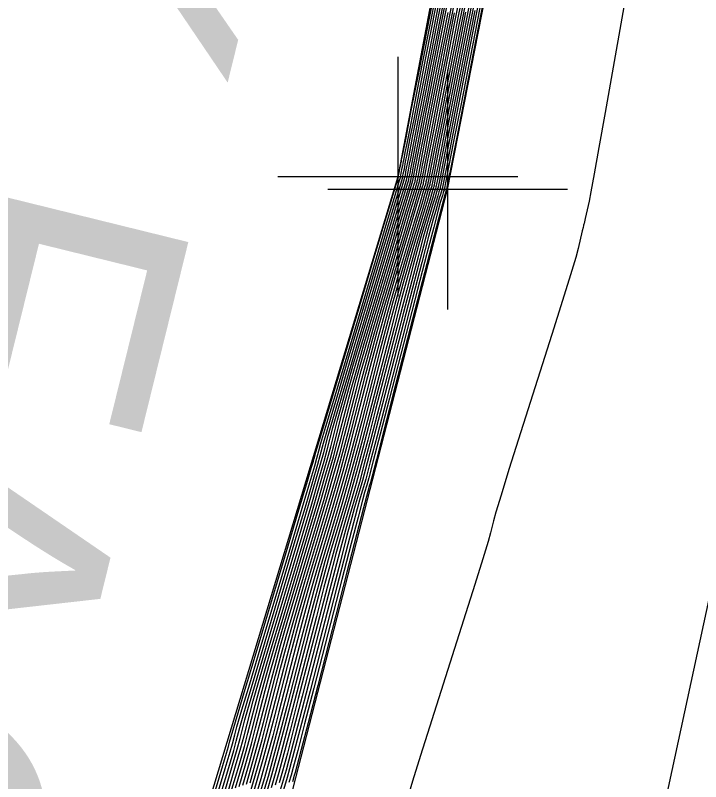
# Model space of a CAD drawing. Extents: x 1724534 to 1727318, y 657156 to 660047.
# Drawn here: x 1725521.14 to 1725532.58, y 659416.68 to 659429.47 of the extents above; entities that cross this region are included whole.
import ezdxf

# ---------------------------------------------------------------- set-up
doc = ezdxf.new("R2010")
doc.units = 0
for name, color, linetype in [('SURVEY - CONTOURS - Index with Text', 7, 'Continuous'), ('SURVEY - CONTOURS - Intermediate with optional Text', 7, 'Continuous'), ('SURVEY - DTM - Breaklines', 7, 'Continuous'), ('SURVEY - DTM - Breaklines - Points - Locators', 7, 'Continuous'), ('SURVEY - NON-TRANSPORTATION - Features', 7, 'Continuous'), ('SURVEY - NON-TRANSPORTATION - Features - Points - Locators', 7, 'Continuous'), ('SURVEY - NON-TRANSPORTATION - Features Text', 7, 'Continuous'), ('SURVEY - UTILITIES - Fiber Optic Cable (Underground) with Text', 7, 'Continuous')]:
    doc.layers.add(name, color=color, linetype=linetype)

msp = doc.modelspace()

# ---------------------------------------------------------------- linework, layer by layer
at = {"layer": 'SURVEY - CONTOURS - Index with Text'}
for points in [[(1725524.639, 659416.514), (1725524.846, 659417.225), (1725524.895, 659417.4), (1725524.975, 659417.71), (1725525.023, 659417.886), (1725525.233, 659418.605), (1725525.395, 659419.147), (1725525.875, 659420.753), (1725526.036, 659421.294), (1725526.244, 659422.004), (1725526.291, 659422.174), (1725526.365, 659422.462), (1725526.412, 659422.633), (1725526.623, 659423.351), (1725526.786, 659423.898), (1725527.273, 659425.526), (1725527.616, 659426.671), (1725527.639, 659426.748), (1725527.639, 659426.749), (1725527.64, 659426.753), (1725527.646, 659426.785), (1725527.652, 659426.813), (1725527.668, 659426.896), (1725527.702, 659427.07), (1725527.72, 659427.162), (1725527.773, 659427.433), (1725527.948, 659428.329), (1725528.058, 659428.891), (1725528.384, 659430.563)], [(1725528.994, 659429.931), (1725528.62, 659428.013), (1725528.497, 659427.384), (1725528.409, 659426.934), (1725528.356, 659426.664), (1725528.338, 659426.574), (1725528.338, 659426.571), (1725528.337, 659426.57), (1725528.337, 659426.569), (1725528.337, 659426.566), (1725528.336, 659426.564), (1725528.334, 659426.555), (1725528.332, 659426.551), (1725528.33, 659426.543), (1725528.327, 659426.532), (1725528.323, 659426.518), (1725528.31, 659426.475), (1725528.283, 659426.373), (1725528.211, 659426.097), (1725528.095, 659425.647), (1725527.934, 659425.024), (1725527.445, 659423.13), (1725527.284, 659422.506), (1725527.168, 659422.056), (1725527.096, 659421.779), (1725527.068, 659421.675), (1725527.055, 659421.63), (1725527.027, 659421.526), (1725526.955, 659421.249), (1725526.839, 659420.8), (1725526.678, 659420.178), (1725526.19, 659418.288), (1725526.029, 659417.665), (1725525.913, 659417.216), (1725525.841, 659416.938), (1725525.813, 659416.833), (1725525.799, 659416.784), (1725525.771, 659416.68)], [(1725528.605, 659429.814), (1725528.535, 659429.459), (1725528.462, 659429.081), (1725528.384, 659428.682), (1725528.17, 659427.588), (1725528.099, 659427.227), (1725528.048, 659426.964), (1725528.016, 659426.8), (1725528.003, 659426.735), (1725527.995, 659426.692), (1725527.992, 659426.678), (1725527.988, 659426.66), (1725527.988, 659426.656), (1725527.986, 659426.652), (1725527.974, 659426.611), (1725527.939, 659426.492), (1725527.88, 659426.296), (1725527.798, 659426.022), (1725527.548, 659425.187), (1725527.453, 659424.862), (1725527.355, 659424.513), (1725527.253, 659424.14), (1725527.149, 659423.743), (1725526.868, 659422.652), (1725526.764, 659422.255), (1725526.663, 659421.884), (1725526.566, 659421.537), (1725526.472, 659421.214), (1725526.225, 659420.388), (1725526.13, 659420.065), (1725526.032, 659419.717), (1725525.931, 659419.343), (1725525.826, 659418.944), (1725525.543, 659417.844), (1725525.438, 659417.445), (1725525.337, 659417.072), (1725525.24, 659416.726), (1725525.147, 659416.406)], [(1725528.79, 659429.822), (1725528.689, 659429.307), (1725528.395, 659427.801), (1725528.298, 659427.305), (1725528.228, 659426.949), (1725528.186, 659426.732), (1725528.171, 659426.654), (1725528.166, 659426.632), (1725528.165, 659426.624), (1725528.163, 659426.618), (1725528.162, 659426.613), (1725528.162, 659426.61), (1725528.16, 659426.604), (1725528.153, 659426.581), (1725528.134, 659426.518), (1725528.103, 659426.414), (1725528.06, 659426.27), (1725527.929, 659425.831), (1725527.868, 659425.617), (1725527.783, 659425.305), (1725527.674, 659424.893), (1725527.542, 659424.383), (1725527.156, 659422.891), (1725527.024, 659422.381), (1725526.915, 659421.97), (1725526.831, 659421.658), (1725526.77, 659421.445), (1725526.64, 659421.009), (1725526.579, 659420.796), (1725526.494, 659420.483), (1725526.385, 659420.072), (1725526.252, 659419.561), (1725525.866, 659418.066), (1725525.734, 659417.555), (1725525.625, 659417.144), (1725525.54, 659416.832), (1725525.48, 659416.62)], [(1725524.94, 659416.62), (1725525.049, 659417.001), (1725525.142, 659417.335), (1725525.219, 659417.622), (1725525.401, 659418.327), (1725525.477, 659418.615), (1725525.571, 659418.951), (1725525.682, 659419.335), (1725525.81, 659419.767), (1725526.173, 659420.984), (1725526.301, 659421.415), (1725526.411, 659421.797), (1725526.504, 659422.13), (1725526.579, 659422.413), (1725526.757, 659423.102), (1725526.833, 659423.386), (1725526.926, 659423.721), (1725527.038, 659424.106), (1725527.167, 659424.543), (1725527.536, 659425.774), (1725527.657, 659426.178), (1725527.743, 659426.467), (1725527.795, 659426.641), (1725527.813, 659426.7), (1725527.813, 659426.703), (1725527.814, 659426.706), (1725527.816, 659426.716), (1725527.819, 659426.731), (1725527.823, 659426.752), (1725527.836, 659426.816), (1725527.846, 659426.869), (1725527.868, 659426.979), (1725527.901, 659427.148), (1725527.945, 659427.375), (1725528.078, 659428.058), (1725528.134, 659428.341), (1725528.2, 659428.679), (1725528.276, 659429.071), (1725528.364, 659429.519)]]:
    msp.add_lwpolyline(points, dxfattribs=at)
at = {"layer": 'SURVEY - CONTOURS - Intermediate with optional Text'}
for points in [[(1725524.879, 659416.599), (1725524.992, 659416.986), (1725525.083, 659417.313), (1725525.154, 659417.578), (1725525.315, 659418.203), (1725525.387, 659418.469), (1725525.479, 659418.798), (1725525.592, 659419.189), (1725526.248, 659421.391), (1725526.361, 659421.78), (1725526.452, 659422.105), (1725526.521, 659422.365), (1725526.679, 659422.974), (1725526.749, 659423.235), (1725526.841, 659423.562), (1725526.955, 659423.955), (1725527.779, 659426.716), (1725531.871, 659447.667)], [(1725524.699, 659416.535), (1725524.819, 659416.943), (1725524.906, 659417.247), (1725524.96, 659417.445), (1725525.06, 659417.833), (1725525.114, 659418.032), (1725525.202, 659418.338), (1725525.323, 659418.751), (1725525.478, 659419.271), (1725526.089, 659421.318), (1725526.209, 659421.728), (1725526.296, 659422.029), (1725526.348, 659422.222), (1725526.443, 659422.59), (1725526.496, 659422.783), (1725526.584, 659423.087), (1725526.706, 659423.502), (1725526.862, 659424.027), (1725527.478, 659426.084), (1725527.587, 659426.447), (1725527.652, 659426.665), (1725527.675, 659426.744), (1725527.677, 659426.755), (1725527.681, 659426.774), (1725527.71, 659426.923), (1725527.723, 659426.991), (1725527.742, 659427.085), (1725527.871, 659427.749), (1725527.931, 659428.055), (1725528.014, 659428.478), (1725528.535, 659431.148)], [(1725524.819, 659416.577), (1725524.934, 659416.972), (1725525.024, 659417.291), (1725525.089, 659417.533), (1725525.23, 659418.08), (1725525.296, 659418.323), (1725525.386, 659418.644), (1725525.502, 659419.043), (1725525.644, 659419.519), (1725526.054, 659420.892), (1725526.195, 659421.367), (1725526.31, 659421.763), (1725526.4, 659422.08), (1725526.464, 659422.317), (1725526.6, 659422.846), (1725526.664, 659423.085), (1725526.755, 659423.404), (1725526.872, 659423.804), (1725527.015, 659424.285), (1725527.431, 659425.675), (1725527.567, 659426.131), (1725527.665, 659426.457), (1725527.724, 659426.653), (1725527.743, 659426.719), (1725527.744, 659426.721), (1725527.745, 659426.725), (1725527.747, 659426.736), (1725527.75, 659426.753), (1725527.755, 659426.776), (1725527.769, 659426.848), (1725527.778, 659426.896), (1725527.796, 659426.985), (1725527.821, 659427.117), (1725527.855, 659427.29), (1725527.956, 659427.808), (1725528.003, 659428.045), (1725528.065, 659428.367), (1725528.145, 659428.775), (1725528.241, 659429.267), (1725528.52, 659430.696)], [(1725524.759, 659416.556), (1725524.876, 659416.958), (1725524.965, 659417.269), (1725525.024, 659417.489), (1725525.145, 659417.956), (1725525.205, 659418.178), (1725525.294, 659418.491), (1725525.413, 659418.897), (1725525.561, 659419.395), (1725525.994, 659420.845), (1725526.142, 659421.342), (1725526.26, 659421.746), (1725526.348, 659422.055), (1725526.406, 659422.27), (1725526.522, 659422.718), (1725526.58, 659422.934), (1725526.669, 659423.246), (1725526.789, 659423.653), (1725526.938, 659424.156), (1725527.378, 659425.625), (1725527.523, 659426.107), (1725527.626, 659426.452), (1725527.688, 659426.659), (1725527.708, 659426.729), (1725527.709, 659426.73), (1725527.71, 659426.735), (1725527.712, 659426.746), (1725527.716, 659426.764), (1725527.72, 659426.788), (1725527.735, 659426.864), (1725527.744, 659426.909), (1725527.759, 659426.988), (1725527.781, 659427.101), (1725527.81, 659427.248), (1725527.895, 659427.683), (1725527.937, 659427.897), (1725527.998, 659428.211), (1725528.079, 659428.626), (1725528.18, 659429.142), (1725528.475, 659430.651)], [(1725523.559, 659413.433), (1725524.669, 659417.158), (1725524.701, 659417.267), (1725524.719, 659417.339), (1725524.964, 659418.167), (1725525.146, 659418.774), (1725525.696, 659420.615), (1725525.877, 659421.221), (1725526.007, 659421.659), (1725526.088, 659421.929), (1725526.117, 659422.031), (1725526.129, 659422.078), (1725526.16, 659422.18), (1725526.241, 659422.454), (1725526.374, 659422.897), (1725526.557, 659423.512), (1725527.116, 659425.377), (1725527.299, 659425.989), (1725527.43, 659426.427), (1725527.509, 659426.689), (1725527.535, 659426.777), (1725527.535, 659426.777), (1725527.536, 659426.781), (1725527.538, 659426.795), (1725527.543, 659426.817), (1725527.549, 659426.849), (1725527.568, 659426.945), (1725527.574, 659426.978), (1725527.579, 659427.003), (1725527.583, 659427.023), (1725527.585, 659427.035), (1725527.59, 659427.059), (1725527.609, 659427.156), (1725527.663, 659427.431), (1725527.751, 659427.884), (1725527.874, 659428.514), (1725528.248, 659430.43)], [(1725524.519, 659416.471), (1725524.646, 659416.9), (1725524.728, 659417.18), (1725524.765, 659417.312), (1725524.804, 659417.463), (1725524.842, 659417.595), (1725524.925, 659417.878), (1725525.054, 659418.313), (1725525.229, 659418.898), (1725525.755, 659420.661), (1725525.93, 659421.245), (1725526.058, 659421.676), (1725526.14, 659421.954), (1725526.175, 659422.079), (1725526.208, 659422.206), (1725526.244, 659422.331), (1725526.327, 659422.612), (1725526.457, 659423.049), (1725526.634, 659423.641), (1725527.168, 659425.427), (1725527.344, 659426.013), (1725527.469, 659426.432), (1725527.544, 659426.683), (1725527.57, 659426.767), (1725527.57, 659426.767), (1725527.571, 659426.772), (1725527.573, 659426.785), (1725527.577, 659426.807), (1725527.583, 659426.837), (1725527.601, 659426.929), (1725527.608, 659426.964), (1725527.615, 659427), (1725527.623, 659427.038), (1725527.63, 659427.077), (1725527.651, 659427.184), (1725527.675, 659427.304), (1725527.73, 659427.587), (1725527.817, 659428.032), (1725527.935, 659428.639), (1725528.293, 659430.474)], [(1725524.579, 659416.492), (1725524.704, 659416.915), (1725524.787, 659417.202), (1725524.83, 659417.356), (1725524.889, 659417.586), (1725524.933, 659417.741), (1725525.017, 659418.032), (1725525.144, 659418.459), (1725525.312, 659419.022), (1725525.815, 659420.707), (1725525.983, 659421.27), (1725526.108, 659421.694), (1725526.192, 659421.979), (1725526.233, 659422.126), (1725526.286, 659422.334), (1725526.328, 659422.482), (1725526.412, 659422.77), (1725526.54, 659423.2), (1725526.71, 659423.77), (1725527.221, 659425.477), (1725527.389, 659426.037), (1725527.508, 659426.437), (1725527.58, 659426.677), (1725527.604, 659426.757), (1725527.604, 659426.758), (1725527.605, 659426.763), (1725527.608, 659426.775), (1725527.612, 659426.796), (1725527.618, 659426.825), (1725527.635, 659426.913), (1725527.642, 659426.95), (1725527.651, 659426.997), (1725527.662, 659427.054), (1725527.675, 659427.12), (1725527.712, 659427.308), (1725527.74, 659427.453), (1725527.797, 659427.743), (1725527.882, 659428.181), (1725527.996, 659428.765), (1725528.339, 659430.519)], [(1725528.938, 659430.394), (1725528.44, 659427.843), (1725528.338, 659427.321), (1725528.264, 659426.946), (1725528.22, 659426.719), (1725528.199, 659426.613), (1725528.198, 659426.608), (1725528.197, 659426.604), (1725528.197, 659426.601), (1725528.195, 659426.594), (1725528.174, 659426.523), (1725528.148, 659426.438), (1725528.113, 659426.319), (1725528.005, 659425.96), (1725527.951, 659425.768), (1725527.869, 659425.463), (1725527.758, 659425.044), (1725527.62, 659424.511), (1725527.214, 659422.939), (1725527.076, 659422.406), (1725526.966, 659421.987), (1725526.884, 659421.682), (1725526.83, 659421.491), (1725526.723, 659421.133), (1725526.668, 659420.942), (1725526.586, 659420.636), (1725526.338, 659419.684), (1725525.931, 659418.11), (1725525.793, 659417.577), (1725525.683, 659417.158), (1725525.601, 659416.853), (1725525.547, 659416.662)], [(1725528.986, 659430.266), (1725528.53, 659427.928), (1725528.417, 659427.353), (1725528.337, 659426.94), (1725528.288, 659426.691), (1725528.271, 659426.606), (1725528.269, 659426.596), (1725528.268, 659426.592), (1725528.268, 659426.588), (1725528.267, 659426.585), (1725528.266, 659426.582), (1725528.264, 659426.575), (1725528.238, 659426.485), (1725528.218, 659426.419), (1725528.158, 659426.218), (1725528.117, 659426.071), (1725528.04, 659425.78), (1725527.927, 659425.345), (1725527.777, 659424.767), (1725527.33, 659423.034), (1725527.18, 659422.456), (1725527.067, 659422.022), (1725526.99, 659421.731), (1725526.949, 659421.583), (1725526.889, 659421.381), (1725526.848, 659421.234), (1725526.657, 659420.509), (1725526.508, 659419.931), (1725526.061, 659418.199), (1725525.798, 659417.187), (1725525.721, 659416.896), (1725525.68, 659416.748), (1725525.619, 659416.545)], [(1725531.396, 659430.186), (1725530.984, 659427.851), (1725530.881, 659427.267), (1725530.802, 659426.826), (1725530.747, 659426.528), (1725530.717, 659426.374), (1725530.668, 659426.154), (1725530.652, 659426.082), (1725530.634, 659425.999), (1725530.631, 659425.989), (1725530.631, 659425.988), (1725530.63, 659425.984), (1725530.627, 659425.976), (1725530.624, 659425.963), (1725530.617, 659425.93), (1725530.604, 659425.877), (1725530.536, 659425.581), (1725530.494, 659425.429), (1725530.407, 659425.139), (1725530.274, 659424.711), (1725530.095, 659424.146), (1725529.38, 659421.889), (1725529.248, 659421.465), (1725529.161, 659421.18), (1725529.121, 659421.035), (1725529.075, 659420.834), (1725529.034, 659420.687), (1725528.947, 659420.4), (1725528.812, 659419.97), (1725527.905, 659417.116), (1725527.771, 659416.69), (1725527.685, 659416.407)], [(1725528.933, 659429.806), (1725528.575, 659427.971), (1725528.457, 659427.368), (1725528.373, 659426.937), (1725528.322, 659426.678), (1725528.305, 659426.59), (1725528.303, 659426.583), (1725528.303, 659426.581), (1725528.302, 659426.578), (1725528.302, 659426.576), (1725528.301, 659426.573), (1725528.299, 659426.565), (1725528.297, 659426.557), (1725528.291, 659426.538), (1725528.282, 659426.508), (1725528.27, 659426.468), (1725528.234, 659426.347), (1725528.2, 659426.222), (1725528.126, 659425.938), (1725528.011, 659425.496), (1725527.855, 659424.895), (1725527.387, 659423.082), (1725527.232, 659422.481), (1725527.117, 659422.039), (1725527.043, 659421.755), (1725527.009, 659421.629), (1725526.972, 659421.505), (1725526.937, 659421.38), (1725526.863, 659421.096), (1725526.748, 659420.654), (1725526.593, 659420.054), (1725526.125, 659418.243), (1725525.97, 659417.643), (1725525.855, 659417.201), (1725525.781, 659416.917), (1725525.747, 659416.791), (1725525.709, 659416.665)], [(1725525.06, 659416.662), (1725525.164, 659417.029), (1725525.261, 659417.379), (1725525.348, 659417.711), (1725525.571, 659418.573), (1725525.659, 659418.906), (1725525.756, 659419.257), (1725525.861, 659419.627), (1725525.976, 659420.016), (1725526.292, 659421.076), (1725526.407, 659421.464), (1725526.512, 659421.832), (1725526.608, 659422.18), (1725526.695, 659422.509), (1725526.914, 659423.358), (1725527.001, 659423.688), (1725527.098, 659424.038), (1725527.204, 659424.408), (1725527.319, 659424.8), (1725527.641, 659425.873), (1725527.746, 659426.225), (1725527.821, 659426.477), (1725527.867, 659426.629), (1725527.882, 659426.68), (1725527.883, 659426.684), (1725527.884, 659426.688), (1725527.886, 659426.696), (1725527.888, 659426.71), (1725527.892, 659426.728), (1725527.903, 659426.783), (1725527.914, 659426.841), (1725527.94, 659426.973), (1725527.98, 659427.18), (1725528.035, 659427.46), (1725528.2, 659428.307), (1725528.265, 659428.637), (1725528.334, 659428.991), (1725528.408, 659429.368), (1725528.486, 659429.77)], [(1725525.08, 659416.363), (1725525.18, 659416.705), (1725525.28, 659417.058), (1725525.379, 659417.423), (1725525.478, 659417.8), (1725525.741, 659418.82), (1725525.84, 659419.197), (1725525.94, 659419.564), (1725526.041, 659419.919), (1725526.142, 659420.264), (1725526.412, 659421.168), (1725526.513, 659421.512), (1725526.613, 659421.866), (1725526.712, 659422.23), (1725526.81, 659422.604), (1725527.071, 659423.615), (1725527.169, 659423.989), (1725527.269, 659424.354), (1725527.37, 659424.711), (1725527.472, 659425.058), (1725527.746, 659425.972), (1725527.835, 659426.272), (1725527.9, 659426.487), (1725527.938, 659426.617), (1725527.952, 659426.661), (1725527.954, 659426.669), (1725527.955, 659426.677), (1725527.957, 659426.688), (1725527.97, 659426.751), (1725527.982, 659426.814), (1725528.012, 659426.967), (1725528.06, 659427.211), (1725528.125, 659427.545), (1725528.323, 659428.557), (1725528.396, 659428.933), (1725528.468, 659429.303), (1725528.539, 659429.665)], [(1725528.67, 659429.77), (1725528.593, 659429.378), (1725528.506, 659428.932), (1725528.26, 659427.673), (1725528.179, 659427.258), (1725528.12, 659426.958), (1725528.084, 659426.773), (1725528.07, 659426.703), (1725528.063, 659426.668), (1725528.061, 659426.656), (1725528.059, 659426.647), (1725528.058, 659426.641), (1725528.057, 659426.638), (1725528.056, 659426.632), (1725528.046, 659426.599), (1725528.017, 659426.503), (1725527.969, 659426.343), (1725527.903, 659426.121), (1725527.7, 659425.445), (1725527.619, 659425.164), (1725527.526, 659424.829), (1725527.422, 659424.441), (1725527.306, 659423.999), (1725526.983, 659422.748), (1725526.868, 659422.306), (1725526.764, 659421.918), (1725526.672, 659421.585), (1725526.591, 659421.307), (1725526.391, 659420.636), (1725526.31, 659420.357), (1725526.217, 659420.024), (1725526.113, 659419.635), (1725525.997, 659419.19), (1725525.672, 659417.933), (1725525.556, 659417.489), (1725525.452, 659417.101), (1725525.36, 659416.768), (1725525.28, 659416.492)], [(1725528.724, 659429.674), (1725528.628, 659429.182), (1725528.35, 659427.758), (1725528.258, 659427.29), (1725528.192, 659426.952), (1725528.152, 659426.746), (1725528.137, 659426.67), (1725528.132, 659426.644), (1725528.13, 659426.635), (1725528.129, 659426.628), (1725528.128, 659426.622), (1725528.125, 659426.613), (1725528.118, 659426.587), (1725528.059, 659426.39), (1725528.008, 659426.22), (1725527.853, 659425.702), (1725527.785, 659425.466), (1725527.697, 659425.146), (1725527.59, 659424.743), (1725527.463, 659424.255), (1725527.099, 659422.843), (1725526.972, 659422.356), (1725526.865, 659421.953), (1725526.778, 659421.634), (1725526.71, 659421.399), (1725526.557, 659420.885), (1725526.489, 659420.65), (1725526.402, 659420.33), (1725526.294, 659419.926), (1725526.167, 659419.437), (1725525.802, 659418.022), (1725525.675, 659417.533), (1725525.567, 659417.13), (1725525.48, 659416.811), (1725525.413, 659416.577)], [(1725525, 659416.641), (1725525.107, 659417.015), (1725525.201, 659417.357), (1725525.283, 659417.667), (1725525.486, 659418.45), (1725525.568, 659418.76), (1725525.663, 659419.104), (1725525.772, 659419.481), (1725525.893, 659419.891), (1725526.233, 659421.03), (1725526.354, 659421.44), (1725526.461, 659421.815), (1725526.556, 659422.155), (1725526.637, 659422.461), (1725526.836, 659423.23), (1725526.917, 659423.537), (1725527.012, 659423.879), (1725527.121, 659424.257), (1725527.243, 659424.671), (1725527.588, 659425.824), (1725527.701, 659426.202), (1725527.782, 659426.472), (1725527.831, 659426.635), (1725527.847, 659426.69), (1725527.848, 659426.693), (1725527.849, 659426.697), (1725527.851, 659426.706), (1725527.854, 659426.721), (1725527.858, 659426.74), (1725527.869, 659426.8), (1725527.88, 659426.855), (1725527.904, 659426.976), (1725527.94, 659427.164), (1725527.99, 659427.418), (1725528.139, 659428.183), (1725528.199, 659428.489), (1725528.267, 659428.835), (1725528.342, 659429.22), (1725528.425, 659429.644)], [(1725528.603, 659429.615), (1725528.527, 659429.229), (1725528.445, 659428.807), (1725528.215, 659427.63), (1725528.139, 659427.243), (1725528.084, 659426.961), (1725528.05, 659426.787), (1725528.037, 659426.719), (1725528.029, 659426.68), (1725528.027, 659426.667), (1725528.025, 659426.657), (1725528.023, 659426.65), (1725528.022, 659426.647), (1725528.021, 659426.642), (1725528.01, 659426.605), (1725527.978, 659426.497), (1725527.925, 659426.32), (1725527.85, 659426.071), (1725527.624, 659425.316), (1725527.536, 659425.013), (1725527.44, 659424.671), (1725527.338, 659424.29), (1725527.228, 659423.871), (1725526.926, 659422.7), (1725526.816, 659422.281), (1725526.714, 659421.901), (1725526.619, 659421.561), (1725526.531, 659421.26), (1725526.308, 659420.512), (1725526.22, 659420.211), (1725526.125, 659419.87), (1725526.022, 659419.489), (1725525.912, 659419.067), (1725525.607, 659417.888), (1725525.497, 659417.467), (1725525.395, 659417.087), (1725525.3, 659416.747), (1725525.213, 659416.449)], [(1725528.658, 659429.526), (1725528.567, 659429.057), (1725528.305, 659427.716), (1725528.218, 659427.274), (1725528.156, 659426.955), (1725528.104, 659426.687), (1725528.098, 659426.656), (1725528.096, 659426.645), (1725528.094, 659426.637), (1725528.093, 659426.632), (1725528.091, 659426.623), (1725528.082, 659426.593), (1725528.056, 659426.508), (1725528.014, 659426.367), (1725527.955, 659426.171), (1725527.777, 659425.573), (1725527.702, 659425.315), (1725527.612, 659424.988), (1725527.506, 659424.592), (1725527.385, 659424.127), (1725527.041, 659422.795), (1725526.92, 659422.331), (1725526.815, 659421.935), (1725526.725, 659421.609), (1725526.651, 659421.353), (1725526.474, 659420.761), (1725526.399, 659420.504), (1725526.309, 659420.177), (1725526.204, 659419.78), (1725526.082, 659419.314), (1725525.737, 659417.977), (1725525.615, 659417.511), (1725525.51, 659417.115), (1725525.42, 659416.79), (1725525.347, 659416.534)], [(1725528.811, 659429.556), (1725528.485, 659427.886), (1725528.377, 659427.337), (1725528.3, 659426.943), (1725528.254, 659426.705), (1725528.238, 659426.622), (1725528.235, 659426.608), (1725528.234, 659426.603), (1725528.233, 659426.598), (1725528.232, 659426.594), (1725528.231, 659426.591), (1725528.23, 659426.584), (1725528.225, 659426.569), (1725528.213, 659426.528), (1725528.193, 659426.461), (1725528.165, 659426.369), (1725528.081, 659426.089), (1725528.034, 659425.919), (1725527.954, 659425.621), (1725527.842, 659425.195), (1725527.699, 659424.639), (1725527.272, 659422.987), (1725527.128, 659422.431), (1725527.016, 659422.004), (1725526.937, 659421.706), (1725526.889, 659421.537), (1725526.806, 659421.257), (1725526.758, 659421.088), (1725526.678, 659420.79), (1725526.567, 659420.363), (1725526.423, 659419.808), (1725525.996, 659418.155), (1725525.852, 659417.599), (1725525.74, 659417.173), (1725525.661, 659416.875), (1725525.613, 659416.705), (1725525.53, 659416.425)], [(1725525.013, 659416.321), (1725525.12, 659416.683), (1725525.222, 659417.044), (1725525.32, 659417.401), (1725525.413, 659417.755), (1725525.656, 659418.697), (1725525.75, 659419.052), (1725525.848, 659419.411), (1725525.951, 659419.773), (1725526.059, 659420.14), (1725526.352, 659421.122), (1725526.46, 659421.488), (1725526.562, 659421.849), (1725526.66, 659422.205), (1725526.752, 659422.556), (1725526.992, 659423.486), (1725527.085, 659423.838), (1725527.183, 659424.196), (1725527.287, 659424.56), (1725527.396, 659424.929), (1725527.693, 659425.923), (1725527.791, 659426.249), (1725527.861, 659426.482), (1725527.903, 659426.623), (1725527.917, 659426.671), (1725527.919, 659426.678), (1725527.92, 659426.687), (1725527.923, 659426.699), (1725527.936, 659426.767), (1725527.948, 659426.828), (1725527.976, 659426.97), (1725528.02, 659427.195), (1725528.08, 659427.503), (1725528.262, 659428.432), (1725528.331, 659428.785), (1725528.401, 659429.147), (1725528.473, 659429.517)]]:
    msp.add_lwpolyline(points, dxfattribs=at)
at = {"layer": 'SURVEY - DTM - Breaklines'}
msp.add_lwpolyline([(1725548.52, 659521.481), (1725540.965, 659497.216), (1725536.847, 659481.64), (1725536.065, 659476.4), (1725532.186, 659451.331), (1725527.526, 659426.779), (1725520.287, 659402.807), (1725512.005, 659379.174), (1725506.044, 659356.068), (1725503.268, 659330.772), (1725496.158, 659306.737), (1725491.301, 659280.213), (1725484.669, 659256.065), (1725478.26, 659232.056), (1725472.366, 659207.66), (1725466.542, 659183.359), (1725459.12, 659159.228), (1725454.379, 659134.473), (1725448.668, 659109.979), (1725442.764, 659085.69), (1725436.263, 659061.294), (1725431.444, 659036.269), (1725428.274, 659013.717), (1725429.417, 659007.151)], dxfattribs=at)
at = {"layer": 'SURVEY - DTM - Breaklines - Points - Locators'}
for p, q in [((1725527.526, 659428.779), (1725527.526, 659424.779)), ((1725529.526, 659426.779), (1725525.526, 659426.779))]:
    msp.add_line(p, q, dxfattribs=at)
at = {"layer": 'SURVEY - NON-TRANSPORTATION - Features'}
msp.add_lwpolyline([(1725478.626, 659231.962), (1725484.871, 659256.014), (1725491.647, 659280.125), (1725496.324, 659306.695), (1725504.184, 659330.541), (1725509.657, 659355.134), (1725515.881, 659378.125), (1725522.114, 659402.336), (1725528.356, 659426.565), (1725533.162, 659451.14), (1725540.618, 659474.976), (1725541.895, 659480.465), (1725545.325, 659497.45), (1725552.4, 659520.505), (1725557.595, 659544.875), (1725563.899, 659569.033), (1725569.664, 659593.303), (1725577.056, 659617.422)], dxfattribs=at)
at = {"layer": 'SURVEY - NON-TRANSPORTATION - Features - Points - Locators'}
for p, q in [((1725528.356, 659428.565), (1725528.356, 659424.565)), ((1725530.356, 659426.565), (1725526.356, 659426.565))]:
    msp.add_line(p, q, dxfattribs=at)
at = {"layer": 'SURVEY - UTILITIES - Fiber Optic Cable (Underground) with Text'}
msp.add_lwpolyline([(1725620.739, 659775.717), (1725611.515, 659729.876), (1725595.678, 659670.817), (1725588.852, 659637.987), (1725579.945, 659608.985), (1725572.052, 659574.699), (1725561.954, 659530.586), (1725538.949, 659448.715), (1725526.808, 659392.271), (1725505.744, 659313.434), (1725493.556, 659248.407)], dxfattribs=at)

# ---------------------------------------------------------------- texts
at = {"layer": 'SURVEY - NON-TRANSPORTATION - Features Text'}
msp.add_text('ROCK FACE', height=5, rotation=256.1526, dxfattribs=at).set_placement((1725524.375, 659447.977))

doc.saveas('drawing.dxf')
